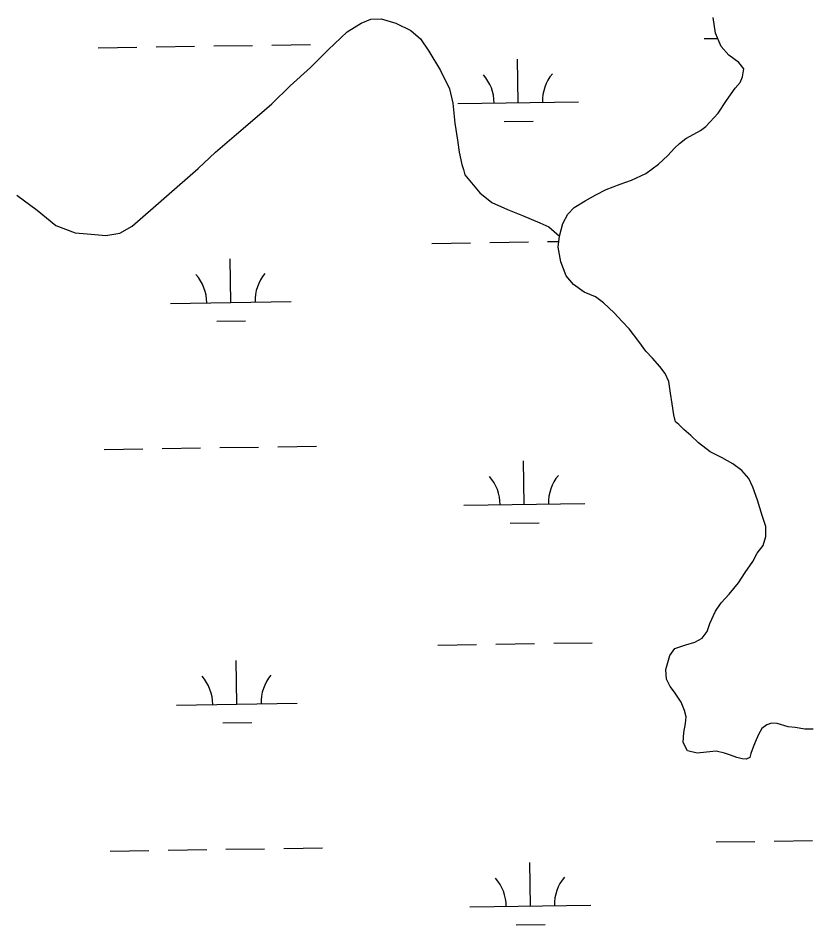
# Model space of a CAD drawing. Extents: x 3807117 to 3845308, y 337856 to 363736.
# Drawn here: x 3814976 to 3815634, y 345069 to 345820 of the extents above; entities that cross this region are included whole.
import ezdxf

# ---------------------------------------------------------------- set-up
doc = ezdxf.new("R2010")
doc.units = 0
doc.layers.add('V-TOPO-SHOR', color=7, linetype='Continuous')
doc.layers.add('V-WETL-SWMP', color=7, linetype='Continuous')

msp = doc.modelspace()

# ---------------------------------------------------------------- linework, layer by layer
at = {"layer": 'V-TOPO-SHOR'}
for points in [[(3814974.44, 345673.49), (3814991.43, 345661.18), (3815006.89, 345648.4), (3815022.95, 345642.5), (3815036.08, 345641.32), (3815048.3, 345640.13), (3815059.9, 345642), (3815069.97, 345647.84), (3815124.79, 345695.66), (3815138.95, 345709.3), (3815156.46, 345724.17), (3815173.68, 345738.73), (3815185.86, 345749.31), (3815200.93, 345764.02), (3815217.83, 345779.19), (3815232.45, 345794.05), (3815247.98, 345808.76), (3815259.71, 345816.13), (3815267.79, 345819.36), (3815276.35, 345819.54), (3815288.42, 345815.91), (3815300.96, 345809.84), (3815308.77, 345803.15), (3815315.68, 345792.79), (3815325.5, 345776.94), (3815332.73, 345761.69), (3815335.52, 345749.79), (3815337.4, 345733.15), (3815339.43, 345719.25), (3815340.99, 345709.33), (3815343.01, 345699.11), (3815344.4, 345694.84), (3815345.63, 345690.41), (3815357.9, 345675.48), (3815368, 345667.58), (3815380.85, 345661.81), (3815393.39, 345656.81), (3815407.76, 345650.75), (3815415.1, 345647.41), (3815423.89, 345639.69)], [(3815520.15, 345485.81), (3815518.6, 345491.6), (3815517.36, 345500.82), (3815515.96, 345509.59), (3815514.47, 345519.35), (3815511.4, 345525.82), (3815506.96, 345531.6), (3815501.07, 345538.52), (3815495.56, 345544.3), (3815489.73, 345552.37), (3815481.62, 345562.79), (3815475.8, 345568.95), (3815469.37, 345576.1), (3815460.5, 345584.54), (3815453.69, 345589.47), (3815444.38, 345593.33), (3815435.58, 345599.48), (3815429.38, 345606.86), (3815425.08, 345618.51), (3815422.9, 345630.56), (3815423.89, 345639.69), (3815426.77, 345650.1), (3815430.87, 345657.75), (3815436.2, 345663.24), (3815445.26, 345668.99), (3815454.02, 345673.88), (3815462.7, 345678.18), (3815474.2, 345682.64), (3815483.49, 345686.02), (3815495.45, 345691.4), (3815505.87, 345699.29), (3815513.63, 345706.56), (3815519.25, 345712.6), (3815523.21, 345716.51), (3815528.53, 345720.41), (3815535.23, 345724.09), (3815540.79, 345727.24), (3815545.13, 345730.53), (3815555.24, 345741.47), (3815562.14, 345751.87), (3815569.36, 345762.18), (3815573.46, 345766.85), (3815575.5, 345771.51), (3815576.7, 345778.3), (3815572.49, 345783.55), (3815564.08, 345789.55), (3815557.81, 345796.62), (3815553.2, 345807.67), (3815551.32, 345820.85)], [(3815633.98, 345231.28), (3815627.04, 345231.26), (3815619.26, 345232.76), (3815613.3, 345233.42), (3815604.3, 345235.99), (3815599.64, 345236.28), (3815595.68, 345235.05), (3815591.5, 345231.91), (3815588.84, 345226.86), (3815586.04, 345220.53), (3815584.3, 345216.48), (3815582.49, 345211.14), (3815581.58, 345208.01), (3815578.46, 345206.54), (3815575.18, 345206.69), (3815570.83, 345207.9), (3815565.64, 345209.71), (3815560.6, 345211.45), (3815553.73, 345213.03), (3815545.65, 345212.31), (3815537.87, 345211.53), (3815530.09, 345213.56), (3815526.33, 345220.26), (3815526.84, 345228.73), (3815528.34, 345236.13), (3815528.78, 345241.62), (3815527.47, 345246.73), (3815524.62, 345253.73), (3815519.18, 345261.95), (3815515.51, 345266.82), (3815512.44, 345272.68), (3815512.03, 345280.84), (3815515.27, 345292.44), (3815519.6, 345298.1), (3815528.59, 345301.33), (3815535.98, 345303.42), (3815542.07, 345306.79), (3815546.32, 345312.14), (3815548.51, 345318.78), (3815553.29, 345329.17), (3815557.76, 345336.05), (3815564.53, 345343.24), (3815572.27, 345352.64), (3815577.59, 345361.13), (3815584.04, 345370.15), (3815587.68, 345377.02), (3815592.54, 345383.6), (3815594.88, 345390.85), (3815594.93, 345399.31), (3815591.93, 345408.23), (3815587.84, 345420.95), (3815584.15, 345431.84), (3815580.69, 345439), (3815575.03, 345445.62), (3815567.54, 345451.01), (3815558.68, 345456.01), (3815548.67, 345461.17), (3815539.11, 345468.38), (3815532.82, 345474.44), (3815526.98, 345479.63), (3815522.85, 345483.63), (3815520.15, 345485.81)]]:
    msp.add_lwpolyline(points, dxfattribs=at)
at = {"layer": 'V-WETL-SWMP'}
for p, q in [((3815553.2, 345807.66), (3815551.32, 345820.85)), ((3815557.81, 345796.62), (3815553.2, 345807.66)), ((3815543.65, 345803.24), (3815554.97, 345803.41)), ((3815041.8, 345795.73), (3815073.8, 345796.2)), ((3815089.8, 345796.44), (3815121.79, 345796.92)), ((3815137.79, 345797.16), (3815169.79, 345797.64)), ((3815185.78, 345797.88), (3815217.78, 345798.36)), ((3815564.08, 345789.55), (3815557.81, 345796.62)), ((3815389.84, 345750.19), (3815389.3, 345786.19)), ((3815572.49, 345783.55), (3815564.08, 345789.55)), ((3815576.7, 345778.3), (3815572.49, 345783.55)), ((3815575.5, 345771.51), (3815576.7, 345778.3)), ((3815573.46, 345766.85), (3815575.5, 345771.51)), ((3815562.14, 345751.87), (3815569.36, 345762.18)), ((3815569.36, 345762.18), (3815573.46, 345766.85)), ((3815339.84, 345749.44), (3815439.83, 345750.94)), ((3815555.24, 345741.47), (3815562.14, 345751.87)), ((3815545.13, 345730.53), (3815555.24, 345741.47)), ((3815378.07, 345734.58), (3815402.07, 345734.94)), ((3815528.53, 345720.41), (3815535.23, 345724.09)), ((3815535.23, 345724.09), (3815540.79, 345727.24)), ((3815540.79, 345727.24), (3815545.13, 345730.53)), ((3815519.25, 345712.6), (3815523.21, 345716.51)), ((3815523.21, 345716.51), (3815528.53, 345720.41)), ((3815513.63, 345706.56), (3815519.25, 345712.6)), ((3815505.87, 345699.29), (3815513.63, 345706.56)), ((3815495.45, 345691.4), (3815505.87, 345699.29)), ((3815483.49, 345686.02), (3815495.45, 345691.4)), ((3815462.7, 345678.18), (3815474.2, 345682.64)), ((3815474.2, 345682.64), (3815483.49, 345686.02)), ((3815445.26, 345668.99), (3815454.02, 345673.88)), ((3815454.02, 345673.88), (3815462.7, 345678.18)), ((3815436.2, 345663.24), (3815445.26, 345668.99)), ((3815426.77, 345650.1), (3815430.87, 345657.75)), ((3815430.87, 345657.75), (3815436.2, 345663.24)), ((3815423.89, 345639.69), (3815426.77, 345650.1)), ((3815318.17, 345633.67), (3815350.16, 345634.15)), ((3815366.16, 345634.39), (3815398.16, 345634.87)), ((3815414.16, 345635.11), (3815423.41, 345635.25)), ((3815422.9, 345630.56), (3815423.89, 345639.69)), ((3815425.08, 345618.51), (3815422.9, 345630.56)), ((3815151.82, 345584.75), (3815151.28, 345620.74)), ((3815429.38, 345606.86), (3815425.08, 345618.51)), ((3815435.59, 345599.48), (3815429.38, 345606.86)), ((3815444.38, 345593.33), (3815435.59, 345599.48)), ((3815453.69, 345589.47), (3815444.38, 345593.33)), ((3815460.5, 345584.54), (3815453.69, 345589.47)), ((3815101.82, 345584), (3815201.81, 345585.49)), ((3815469.37, 345576.1), (3815460.5, 345584.54)), ((3815475.8, 345568.95), (3815469.37, 345576.1)), ((3815140.05, 345569.14), (3815164.05, 345569.5)), ((3815481.62, 345562.79), (3815475.8, 345568.95)), ((3815489.73, 345552.37), (3815481.62, 345562.79)), ((3815495.56, 345544.3), (3815489.73, 345552.37)), ((3815501.07, 345538.52), (3815495.56, 345544.3)), ((3815506.96, 345531.6), (3815501.07, 345538.52)), ((3815511.4, 345525.82), (3815506.96, 345531.6)), ((3815514.47, 345519.35), (3815511.4, 345525.82)), ((3815515.95, 345509.59), (3815514.47, 345519.35)), ((3815517.35, 345500.82), (3815515.95, 345509.59)), ((3815518.6, 345491.6), (3815517.35, 345500.82)), ((3815520.15, 345485.81), (3815518.6, 345491.6)), ((3815522.85, 345483.63), (3815520.15, 345485.81)), ((3815526.98, 345479.63), (3815522.85, 345483.63)), ((3815532.82, 345474.44), (3815526.98, 345479.63)), ((3815539.11, 345468.38), (3815532.82, 345474.44)), ((3815046.78, 345463.09), (3815078.78, 345463.57)), ((3815094.78, 345463.81), (3815126.78, 345464.29)), ((3815142.77, 345464.53), (3815174.77, 345465.01)), ((3815190.77, 345465.24), (3815222.77, 345465.72)), ((3815548.67, 345461.17), (3815539.11, 345468.38)), ((3815558.67, 345456.01), (3815548.67, 345461.17)), ((3815567.54, 345451.01), (3815558.67, 345456.01)), ((3815394.82, 345417.55), (3815394.28, 345453.55)), ((3815575.03, 345445.62), (3815567.54, 345451.01)), ((3815580.69, 345439), (3815575.03, 345445.62)), ((3815584.15, 345431.84), (3815580.69, 345439)), ((3815587.84, 345420.95), (3815584.15, 345431.84)), ((3815344.83, 345416.81), (3815444.82, 345418.3)), ((3815591.93, 345408.23), (3815587.84, 345420.95)), ((3815383.05, 345401.95), (3815407.05, 345402.3)), ((3815594.93, 345399.31), (3815591.93, 345408.23)), ((3815594.88, 345390.85), (3815594.93, 345399.31)), ((3815592.54, 345383.6), (3815594.88, 345390.85)), ((3815587.68, 345377.02), (3815592.54, 345383.6)), ((3815584.04, 345370.15), (3815587.68, 345377.02)), ((3815577.59, 345361.13), (3815584.04, 345370.15)), ((3815572.27, 345352.64), (3815577.59, 345361.13)), ((3815564.53, 345343.24), (3815572.27, 345352.64)), ((3815557.76, 345336.05), (3815564.53, 345343.24)), ((3815553.28, 345329.17), (3815557.76, 345336.05)), ((3815548.51, 345318.78), (3815553.28, 345329.17)), ((3815546.32, 345312.14), (3815548.51, 345318.78)), ((3815542.07, 345306.79), (3815546.32, 345312.14)), ((3815535.98, 345303.42), (3815542.07, 345306.79)), ((3815323.15, 345301.04), (3815355.15, 345301.52)), ((3815371.15, 345301.75), (3815403.14, 345302.23)), ((3815419.14, 345302.47), (3815451.14, 345302.95)), ((3815515.27, 345292.44), (3815519.6, 345298.1)), ((3815519.6, 345298.1), (3815528.59, 345301.33)), ((3815528.59, 345301.33), (3815535.98, 345303.42)), ((3815512.03, 345280.84), (3815515.27, 345292.44)), ((3815156.8, 345252.11), (3815156.26, 345288.1)), ((3815512.44, 345272.68), (3815512.03, 345280.84)), ((3815515.51, 345266.82), (3815512.44, 345272.68)), ((3815519.18, 345261.95), (3815515.51, 345266.82)), ((3815524.62, 345253.73), (3815519.18, 345261.95)), ((3815106.81, 345251.36), (3815206.8, 345252.86)), ((3815527.47, 345246.73), (3815524.62, 345253.73)), ((3815528.78, 345241.62), (3815527.47, 345246.73)), ((3815145.03, 345236.5), (3815169.03, 345236.86)), ((3815526.84, 345228.73), (3815528.34, 345236.13)), ((3815528.34, 345236.13), (3815528.78, 345241.62)), ((3815599.64, 345236.28), (3815595.68, 345235.05)), ((3815604.3, 345235.99), (3815599.64, 345236.28)), ((3815613.3, 345233.42), (3815604.3, 345235.99)), ((3815526.33, 345220.26), (3815526.84, 345228.73)), ((3815591.5, 345231.91), (3815588.84, 345226.86)), ((3815595.68, 345235.05), (3815591.5, 345231.91)), ((3815619.25, 345232.76), (3815613.3, 345233.42)), ((3815627.04, 345231.26), (3815619.25, 345232.76)), ((3815633.98, 345231.28), (3815627.04, 345231.26)), ((3815588.84, 345226.86), (3815586.04, 345220.53)), ((3815530.09, 345213.56), (3815526.33, 345220.26)), ((3815537.87, 345211.53), (3815530.09, 345213.56)), ((3815584.3, 345216.48), (3815582.49, 345211.13)), ((3815586.04, 345220.53), (3815584.3, 345216.48)), ((3815545.65, 345212.31), (3815537.87, 345211.53)), ((3815553.73, 345213.03), (3815545.65, 345212.31)), ((3815560.6, 345211.45), (3815553.73, 345213.03)), ((3815565.64, 345209.71), (3815560.6, 345211.45)), ((3815570.83, 345207.89), (3815565.64, 345209.71)), ((3815575.18, 345206.69), (3815570.83, 345207.89)), ((3815578.46, 345206.55), (3815575.18, 345206.69)), ((3815581.58, 345208.01), (3815578.46, 345206.55)), ((3815582.49, 345211.13), (3815581.58, 345208.01)), ((3815553.62, 345137.97), (3815585.62, 345138.45)), ((3815601.61, 345138.69), (3815633.61, 345139.17)), ((3815051.77, 345130.45), (3815083.76, 345130.93)), ((3815099.76, 345131.17), (3815131.76, 345131.65)), ((3815147.76, 345131.89), (3815179.75, 345132.37)), ((3815195.75, 345132.61), (3815227.75, 345133.09)), ((3815399.81, 345084.92), (3815399.27, 345120.91)), ((3815349.81, 345084.17), (3815449.8, 345085.67)), ((3815388.04, 345069.31), (3815412.04, 345069.67))]:
    msp.add_line(p, q, dxfattribs=at)
for centre, start, end in [((3815334.59, 345749.84), 0.08653, 41.63019), ((3815445.07, 345751.49), 140.08653, 181.63019), ((3815096.57, 345584.39), 0.08653, 41.63019), ((3815207.05, 345586.05), 140.08653, 181.63019), ((3815339.58, 345417.2), 0.08653, 41.63019), ((3815450.05, 345418.86), 140.08653, 181.63019), ((3815101.56, 345251.76), 0.08653, 41.63019), ((3815212.03, 345253.41), 140.08653, 181.63019), ((3815455.04, 345086.22), 140.08653, 181.63019), ((3815344.56, 345084.56), 0.08653, 41.63019)]:
    msp.add_arc(centre, 35.25, start, end, dxfattribs=at)

doc.saveas('drawing.dxf')
